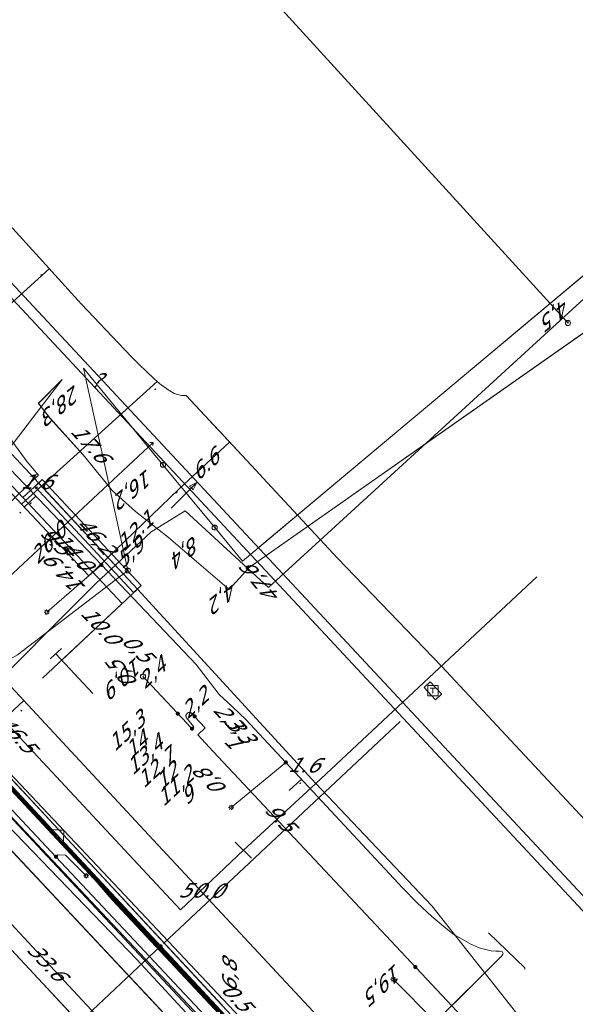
# Model space of a CAD drawing. Header units: metres. Extents: x 124576 to 133557, y 395865 to 402386.
# Tile 313 of 447: x 129191 to 129244, y 401387 to 401482. Entities that reach past the tile are written whole.
import ezdxf
from ezdxf.enums import TextEntityAlignment as Align

# ---------------------------------------------------------------- set-up
doc = ezdxf.new("R2010")
doc.units = ezdxf.units.M
doc.header["$MEASUREMENT"] = 0
for name, color, linetype, lineweight, true_color in [('LG_Datatransport', 3, 'Continuous', 13, 0x00ff00), ('LG_Datatransport_Blauw_Glas_Zuid', 3, 'Continuous', 13, 0x00ff00), ('LG_Datatransport_Bt_Nederland_NV', 3, 'Continuous', 13, 0x00ff00), ('LG_Datatransport_Eurofiber_Nederland_BV', 3, 'Continuous', 13, 0x00ff00), ('LG_Datatransport_Gebroeders_Van_der_Donk_BV_(FTTX)', 3, 'Continuous', 13, 0x00ff00), ('LG_Datatransport_KPN_BV', 3, 'Continuous', 13, 0x00ff00), ('LG_Datatransport_Tele2_Nederland_BV', 3, 'Continuous', 13, 0x00ff00), ('LG_Datatransport_Ziggo_BV', 3, 'Continuous', 13, 0x00ff00), ('LG_Laag_Spanning', 7, 'Continuous', 13, 0x960000), ('LG_Laag_Spanning_Enexis_Netbeheer_BV', 7, 'Continuous', 13, 0x960000), ('LG_Midden_Spanning_Enexis_Netbeheer_BV', 7, 'Continuous', 13, 0xd20000), ('LG_Riool_Onder_Druk_Gemeente_Tilburg_Ruimtelijke_Uitvoering', 7, 'Continuous', 13, 0x800080), ('LG_Riool_Vrij_Verval_Gemeente_Tilburg_Ruimtelijke_Uitvoering', 7, 'Continuous', 13, 0xca00a0), ('LG_unet-4_Brabant_Water', 5, 'Continuous', 13, 0x0000ff), ('LG_warmte', 7, 'Continuous', 13, 0x008080), ('LG_warmte_Ennatuurlijk_BV', 7, 'Continuous', 13, 0x008080), ('LG_Water_Gemeente_Tilburg_Ruimtelijke_Uitvoering', 5, 'Continuous', 13, 0x0000ff), ('MV_Datatransport_lijn', 3, 'Continuous', 0, 0x00ff00), ('MV_warmte_lijn', 7, 'Continuous', 0, 0x008080)]:
    doc.layers.add(name, color=color, linetype=linetype, lineweight=lineweight, true_color=true_color)
for name, color, linetype, lineweight in [('LG_Datatransport_P_KPN_BV', 7, 'Continuous', 0), ('LG_Laag_Spanning_P_Enexis_Netbeheer_BV', 7, 'Continuous', 0), ('LG_n00003_Spitters_Electrotechniek_BV', 7, 'Continuous', 13), ('LG_overig_P_Gemeente_Tilburg_Ruimtelijke_Uitvoering', 7, 'Continuous', 0), ('MV_Datatransport', 7, 'Continuous', 0), ('MV_Laag_Spanning', 7, 'Continuous', 0), ('MV_Laag_Spanning_lijn', 7, 'Continuous', 0), ('MV_Laag_Spanning_pijl', 7, 'Continuous', 0), ('MV_Midden_Spanning', 7, 'Continuous', 0), ('MV_Midden_Spanning_pijl', 7, 'Continuous', 0), ('MV_unet-4', 7, 'Continuous', 0), ('MV_warmte', 7, 'Continuous', 0)]:
    doc.layers.add(name, color=color, linetype=linetype, lineweight=lineweight)
doc.styles.add('Klic_Annotatie', font='verdanai.ttf', dxfattribs={"oblique": 20, "height": 1.4})

# ---------------------------------------------------------------- blocks, each defined once
blk = doc.blocks.new('Mof')
at = {"layer": 'LG_Laag_Spanning_P_Enexis_Netbeheer_BV'}
h = blk.add_hatch(color=256, dxfattribs=at)
edge = h.paths.add_edge_path()
edge.add_arc((0, 0), 2, 0, 360)
blk = doc.blocks.new('Streetlight')
at = {"layer": 'LG_Laag_Spanning_P_Enexis_Netbeheer_BV'}
for p, q in [((-1.77, 1.77), (-1.06, 1.06)), ((0, 2.5), (0, 1.5)), ((1.77, 1.77), (1.06, 1.06)), ((-1.06, -1.06), (-1.77, -1.77)), ((0, -1.5), (0, -2.5)), ((1.06, -1.06), (1.77, -1.77))]:
    blk.add_line(p, q, dxfattribs=at)
at = {"layer": 'LG_Laag_Spanning_P_Enexis_Netbeheer_BV', "flags": 128}
for points in [[(-2.5, 0), (-1.5, 0)], [(1.5, 0), (2.5, 0)]]:
    blk.add_lwpolyline(points, dxfattribs=at)
at = {"layer": 'LG_Laag_Spanning_P_Enexis_Netbeheer_BV'}
blk.add_circle((0, 0), 1.5, dxfattribs=at)
blk = doc.blocks.new('Aansluitkast_1')
at = {"layer": 'LG_Laag_Spanning_P_Enexis_Netbeheer_BV'}
for p, q in [((-2.5, 2.5), (2.5, 2.5)), ((0, -2.5), (0, 2.5))]:
    blk.add_line(p, q, dxfattribs=at)
at = {"layer": 'LG_Laag_Spanning_P_Enexis_Netbeheer_BV', "flags": 128}
blk.add_lwpolyline([(-5, -5), (5, -5), (5, 5), (-5, 5), (-5, -5)], close=True, dxfattribs=at)
blk = doc.blocks.new('m_pijl')
at = {"layer": 'MV_Laag_Spanning_pijl'}
blk.add_hatch(color=7, dxfattribs=at).paths.add_polyline_path([(-1, -0.33), (-1, 0), (-1, 0.33), (0, 0)])
at = {"layer": 'MV_Laag_Spanning_pijl', "flags": 128}
blk.add_lwpolyline([(-1, 0), (-1, 0.33), (0, 0), (-1, -0.33), (-1, 0)], close=True, dxfattribs=at)
blk = doc.blocks.new('m_pijl_1')
at = {"layer": 'MV_Midden_Spanning_pijl'}
blk.add_hatch(color=7, dxfattribs=at).paths.add_polyline_path([(-1, -0.33), (-1, 0), (-1, 0.33), (0, 0)])
at = {"layer": 'MV_Midden_Spanning_pijl', "flags": 128}
blk.add_lwpolyline([(-1, 0), (-1, 0.33), (0, 0), (-1, -0.33), (-1, 0)], close=True, dxfattribs=at)
blk = doc.blocks.new('Onbekend_1')
at = {"layer": 'LG_overig_P_Gemeente_Tilburg_Ruimtelijke_Uitvoering'}
blk.add_hatch(color=256, dxfattribs=at).paths.add_polyline_path([(-0.25, -1.07, -0.262633), (0.23, 0.15), (0.59, 0.47, 0.379827), (0.7, 1.26), (0.69, 1.26, 0.228508), (-0.03, 1.53), (-0.03, 1.52, 0.459053), (-0.82, 0.79), (-1.29, 0.85, -0.414214), (-0.08, 2, -0.243799), (1.09, 1.52, -0.379827), (0.9, 0.11), (0.54, -0.2, 0.262633), (0.23, -1.08), (-0.17, -1.07)])
blk.add_circle((0, 0), 2.5, dxfattribs=at)
at = {"layer": 'LG_overig_P_Gemeente_Tilburg_Ruimtelijke_Uitvoering', "extrusion": (0, 0, -1)}
blk.add_solid([(0.34, -2.06), (-0.21, -2.06), (0.34, -1.51), (-0.21, -1.51)], dxfattribs=at)
blk = doc.blocks.new('Onbekend_3')
at = {"layer": 'LG_Datatransport_P_KPN_BV'}
blk.add_hatch(color=256, dxfattribs=at).paths.add_polyline_path([(-0.25, -1.07, -0.262633), (0.23, 0.15), (0.59, 0.47, 0.379827), (0.7, 1.26), (0.69, 1.26, 0.228508), (-0.03, 1.53), (-0.03, 1.52, 0.459053), (-0.82, 0.79), (-1.29, 0.85, -0.414214), (-0.08, 2, -0.243799), (1.09, 1.52, -0.379827), (0.9, 0.11), (0.54, -0.2, 0.262633), (0.23, -1.08), (-0.17, -1.07)])
blk.add_circle((0, 0), 2.5, dxfattribs=at)
at = {"layer": 'LG_Datatransport_P_KPN_BV', "extrusion": (0, 0, -1)}
blk.add_solid([(0.34, -2.06), (-0.21, -2.06), (0.34, -1.51), (-0.21, -1.51)], dxfattribs=at)
blk = doc.blocks.new('Mof_2')
at = {"layer": 'LG_Datatransport_P_KPN_BV'}
h = blk.add_hatch(color=256, dxfattribs=at)
edge = h.paths.add_edge_path()
edge.add_arc((0, 0), 2, 0, 360)

msp = doc.modelspace()

# ---------------------------------------------------------------- linework, layer by layer
at = {"layer": 'LG_Datatransport', "flags": 128}
msp.add_lwpolyline([(129202.598, 401427.01), (129193.056, 401437.243), (129192.324, 401436.561), (129201.866, 401426.328), (129202.598, 401427.01)], dxfattribs=at)
at = {"layer": 'LG_Datatransport_Blauw_Glas_Zuid', "flags": 128}
msp.add_lwpolyline([(129187.7, 401410.2), (129195.2, 401402), (129199.8, 401396.7), (129212.9, 401382.7)], dxfattribs=at)
at = {"layer": 'LG_Datatransport_Bt_Nederland_NV', "flags": 128}
for points in [[(129178.609, 401416.818), (129177.74, 401417.21), (129174.09, 401419.6), (129192.939, 401444.256), (129193.78, 401443.17), (129197.01, 401439.61), (129199.81, 401436.18), (129202.05, 401434.15), (129205.23, 401431.64), (129211.08, 401426.63), (129213.01, 401428.75), (129252.37, 401456.37), (129346.32, 401374.05)], [(129177.744, 401417.212), (129174.092, 401419.604), (129192.936, 401444.255), (129193.78, 401443.174), (129197.008, 401439.613), (129199.806, 401436.182), (129202.048, 401434.151), (129205.233, 401431.64), (129211.08, 401426.633), (129213.006, 401428.747), (129252.373, 401456.368)], [(129194.959, 401446.902), (129192.936, 401444.255), (129192.677, 401444.587), (129194.959, 401446.902)], [(129194.96, 401446.9), (129192.939, 401444.256), (129192.68, 401444.59), (129194.96, 401446.9)], [(129178.609, 401416.818), (129247.55, 401343.19), (129261, 401328.96), (129275.79, 401312.87), (129300.474, 401286.507)], [(129178.61, 401416.82), (129247.55, 401343.19), (129261, 401328.96), (129275.79, 401312.87), (129300.474, 401286.507)]]:
    msp.add_lwpolyline(points, dxfattribs=at)
at = {"layer": 'LG_Datatransport_Eurofiber_Nederland_BV', "flags": 128}
for points in [[(129112.32, 401484.02), (129147.49, 401447.36), (129148.56, 401446.62), (129151.48, 401445.58), (129154.28, 401444.26), (129156.94, 401442.67), (129157.8, 401442.07), (129158.22, 401441.27), (129159.66, 401440.64), (129160.05, 401440.31), (129160.43, 401439.97), (129160.81, 401439.63), (129161.18, 401439.28), (129161.55, 401438.92), (129161.91, 401438.56), (129162.27, 401438.2), (129162.62, 401437.82), (129162.96, 401437.45), (129163.3, 401437.06), (129179.08, 401420.14), (129181.05, 401418.02), (129183.14, 401415.78), (129210.42, 401386.53)], [(129112.32, 401484.02), (129147.49, 401447.36), (129148.56, 401446.62), (129151.48, 401445.58), (129154.28, 401444.26), (129156.94, 401442.67), (129157.8, 401442.07), (129158.22, 401441.27), (129159.66, 401440.64), (129160.05, 401440.31), (129160.43, 401439.97), (129160.81, 401439.63), (129161.18, 401439.28), (129161.55, 401438.92), (129161.91, 401438.56), (129162.27, 401438.2), (129162.62, 401437.82), (129162.96, 401437.45), (129163.3, 401437.06), (129179.08, 401420.14), (129181.05, 401418.02), (129183.14, 401415.78), (129210.42, 401386.53)], [(129158.221, 401441.273), (129159.66, 401440.638), (129160.049, 401440.308), (129160.433, 401439.971), (129160.811, 401439.628), (129161.184, 401439.279), (129161.551, 401438.924), (129161.912, 401438.563), (129162.268, 401438.197), (129162.617, 401437.824), (129162.96, 401437.446), (129163.297, 401437.063), (129179.079, 401420.136), (129181.053, 401418.02), (129183.139, 401415.783), (129210.417, 401386.525), (129305.707, 401284.332)], [(129158.221, 401441.273), (129159.66, 401440.638), (129160.049, 401440.308), (129160.433, 401439.971), (129160.811, 401439.628), (129161.184, 401439.279), (129161.551, 401438.924), (129161.912, 401438.563), (129162.268, 401438.197), (129162.617, 401437.824), (129162.96, 401437.446), (129163.297, 401437.063), (129179.079, 401420.136), (129181.053, 401418.02), (129183.139, 401415.783), (129210.417, 401386.525), (129305.707, 401284.332)]]:
    msp.add_lwpolyline(points, dxfattribs=at)
at = {"layer": 'LG_Datatransport_Gebroeders_Van_der_Donk_BV_(FTTX)', "flags": 128}
msp.add_lwpolyline([(129249.671, 401621.957), (129235.48, 401600.401), (129207.072, 401556.927), (129205.166, 401553.778), (129173.858, 401502.06), (129170.276, 401494.196), (129168.978, 401488.056), (129168.952, 401480.044), (129170.368, 401467.48), (129173.959, 401461.951), (129182.759, 401451.047), (129191.604, 401438.948), (129192.69, 401437.67), (129190.673, 401435.736), (129186.385, 401431.414), (129181.959, 401427.181), (129176.092, 401421.502), (129175.125, 401420.612), (129175.783, 401419.843), (129216.541, 401376.617)], dxfattribs=at)
at = {"layer": 'LG_Datatransport_KPN_BV'}
msp.add_line((129213.854, 401430.62), (129248.49, 401459.644), dxfattribs=at)
at = {"layer": 'LG_Datatransport_KPN_BV', "flags": 128}
for points in [[(129209.683, 401432.61), (129209.686, 401432.606), (129212.356, 401429.364), (129242.892, 401454.965), (129248.49, 401459.644), (129249.751, 401458.284)], [(129201.31, 401428.472), (129197.036, 401447.968), (129204.696, 401438.666)], [(129154.96, 401442.488), (129174.57, 401421.795), (129177.733, 401418.402), (129177.924, 401418.197), (129179.809, 401416.235), (129174.369, 401411.334), (129173.967, 401409.926), (129175.638, 401409.997), (129175.696, 401409.997), (129180.895, 401414.324), (129182.564, 401415.434), (129183.338, 401415.948), (129185.484, 401417.374), (129190.654, 401420.337), (129201.313, 401428.469)], [(129204.696, 401438.665), (129209.683, 401432.61), (129209.686, 401432.606)], [(129178.054, 401420.286), (129178.86, 401419.415), (129179.991, 401418.194), (129182.564, 401415.434), (129220.712, 401374.522), (129249.488, 401343.661), (129304.239, 401284.942)], [(129306.919, 401283.828), (129250.365, 401344.479), (129221.589, 401375.34), (129185.114, 401414.008), (129183.338, 401415.948), (129179.578, 401420.058)], [(129241.873, 401376.534), (129209.546, 401411.015), (129208.044, 401412.618), (129208.772, 401413.297), (129207.748, 401414.394), (129207.531, 401414.624), (129207.514, 401414.648), (129207.494, 401414.67), (129207.473, 401414.69), (129207.45, 401414.708), (129207.425, 401414.725), (129207.399, 401414.739), (129207.372, 401414.751), (129207.344, 401414.76), (129207.316, 401414.767), (129207.287, 401414.771), (129207.257, 401414.773), (129207.228, 401414.772), (129207.198, 401414.769), (129207.17, 401414.763), (129207.141, 401414.755), (129207.114, 401414.744), (129207.088, 401414.731), (129207.062, 401414.716), (129207.039, 401414.698), (129207.017, 401414.679), (129206.996, 401414.657), (129206.978, 401414.634), (129206.962, 401414.61), (129206.948, 401414.584), (129206.936, 401414.557), (129206.927, 401414.529), (129206.92, 401414.5), (129206.915, 401414.471), (129206.914, 401414.442), (129206.914, 401414.412), (129206.918, 401414.383), (129206.923, 401414.354), (129206.932, 401414.326), (129206.943, 401414.298), (129206.956, 401414.272), (129206.971, 401414.247), (129207.687, 401413.386), (129207.495, 401413.204), (129207.017, 401413.713), (129203.595, 401417.359), (129202.767, 401418.244), (129202.766, 401418.244)]]:
    msp.add_lwpolyline(points, dxfattribs=at)
at = {"layer": 'LG_Datatransport_Tele2_Nederland_BV', "flags": 128}
for points in [[(129212.7, 401383.3), (129195.119, 401402.151), (129195.147, 401403.416), (129193.882, 401403.478), (129184.455, 401413.568), (129158.6, 401440.9), (129154.8, 401443.6), (129150.7, 401445.9), (129146.3, 401447.7), (129141.8, 401448.9), (129134.6, 401449.8), (129132, 401449.8), (129127, 401449.4), (129124.5, 401449), (129120.3, 401452.3), (129111.8, 401458.8), (129111.9, 401459.1), (129114, 401461.7), (129115, 401463.7), (129115.6, 401465.8), (129115.8, 401468.1), (129115.5, 401470.3), (129112, 401482.7)], [(129060.9, 401412.2), (129110.9, 401458.8), (129112, 401459.1), (129120.1, 401450.9), (129122.2, 401448.4), (129123.6, 401448.2), (129127.7, 401449.2), (129135.9, 401449.2), (129141, 401448.7), (129146.5, 401447.4), (129150.1, 401446), (129155.5, 401442.9), (129159.6, 401439.9), (129177.761, 401420.666), (129184.455, 401413.568), (129193.879, 401403.476), (129195.147, 401403.416)], [(129304.512, 401284.828), (129195.116, 401402.15), (129195.147, 401403.416), (129193.879, 401403.476), (129190.8, 401406.8), (129184.455, 401413.568), (129159.6, 401439.9), (129155.5, 401442.9), (129150.1, 401446), (129146.5, 401447.4), (129141, 401448.7), (129135.9, 401449.2), (129127.7, 401449.2), (129123.6, 401448.2), (129122.2, 401448.4), (129120.1, 401450.9), (129112, 401459.1), (129110.9, 401458.8), (129083.7, 401433.5), (129060.9, 401412.2)], [(129195.126, 401403.395), (129193.879, 401403.476), (129184.455, 401413.568), (129186.568, 401415.536), (129198.234, 401427.207), (129203.555, 401432.204), (129206.845, 401434.212), (129214.876, 401426.826), (129247.944, 401457.108)], [(129304.528, 401284.822), (129195.106, 401402.229), (129195.147, 401403.416)]]:
    msp.add_lwpolyline(points, dxfattribs=at)
at = {"layer": 'LG_Datatransport_Ziggo_BV'}
msp.add_line((129192.69, 401436.902), (129202.232, 401426.669), dxfattribs=at)
at = {"layer": 'LG_Datatransport_Ziggo_BV', "flags": 128}
for points in [[(128959.209, 401645.427), (128964.42, 401643.759), (128969.958, 401640.906), (128974.725, 401637.451), (128999.344, 401611.492), (129089.743, 401514.632), (129104.27, 401528.744), (129109.599, 401523.269), (129139.586, 401493.282), (129187.917, 401442.022), (129202.232, 401426.669), (129219.432, 401407.932), (129230.623, 401396.139), (129249.543, 401372.189), (129268.704, 401348.957), (129287.145, 401328.121), (129320.18, 401291.998), (129341.048, 401269.637)], [(128959.209, 401645.427), (128964.42, 401643.759), (128969.958, 401640.906), (128974.725, 401637.451), (128999.344, 401611.492), (129089.743, 401514.632), (129104.27, 401528.744), (129109.599, 401523.269), (129139.586, 401493.282), (129187.917, 401442.022), (129202.232, 401426.669), (129219.432, 401407.932), (129230.623, 401396.139), (129249.543, 401372.189), (129268.704, 401348.957), (129287.145, 401328.121), (129320.18, 401291.998), (129341.048, 401269.637)], [(129341.048, 401269.637), (129320.18, 401291.998), (129287.145, 401328.121), (129268.704, 401348.957), (129249.543, 401372.189), (129230.623, 401396.139), (129219.432, 401407.932), (129202.232, 401426.669), (129187.917, 401442.022), (129139.586, 401493.282), (129109.599, 401523.269), (129104.27, 401528.744), (129089.743, 401514.632)], [(129341.048, 401269.637), (129320.18, 401291.998), (129287.145, 401328.121), (129268.704, 401348.957), (129249.543, 401372.189), (129230.623, 401396.139), (129219.432, 401407.932), (129202.232, 401426.669), (129187.917, 401442.022), (129139.586, 401493.282), (129109.599, 401523.269), (129104.27, 401528.744), (129089.743, 401514.632)], [(129341.048, 401269.637), (129320.18, 401291.998), (129287.145, 401328.121), (129268.704, 401348.957), (129249.543, 401372.189), (129230.623, 401396.139), (129219.432, 401407.932), (129202.232, 401426.669), (129187.917, 401442.022), (129139.586, 401493.282), (129109.599, 401523.269), (129104.27, 401528.744), (129089.743, 401514.632)]]:
    msp.add_lwpolyline(points, dxfattribs=at)
at = {"layer": 'LG_Laag_Spanning', "flags": 128}
msp.add_lwpolyline([(129230.977, 401415.997), (129230.978, 401415.997), (129230.979, 401415.998), (129230.98, 401415.998), (129230.981, 401415.999), (129230.983, 401416), (129231.569, 401416.545), (129231.57, 401416.546), (129231.57, 401416.547), (129231.571, 401416.548), (129231.572, 401416.549), (129231.572, 401416.55), (129231.572, 401416.551), (129231.572, 401416.553), (129231.572, 401416.554), (129231.572, 401416.555), (129231.571, 401416.556), (129231.57, 401416.557), (129231.569, 401416.559), (129230.478, 401417.73), (129230.477, 401417.731), (129230.476, 401417.731), (129230.475, 401417.732), (129230.474, 401417.733), (129230.473, 401417.733), (129230.472, 401417.733), (129230.47, 401417.733), (129230.469, 401417.733), (129230.468, 401417.732), (129230.467, 401417.732), (129230.466, 401417.731), (129230.464, 401417.73), (129229.879, 401417.184), (129229.878, 401417.183), (129229.878, 401417.182), (129229.877, 401417.181), (129229.877, 401417.18), (129229.876, 401417.179), (129229.876, 401417.178), (129229.876, 401417.176), (129229.876, 401417.175), (129229.877, 401417.174), (129229.877, 401417.173), (129229.878, 401417.172), (129229.879, 401417.17), (129230.969, 401416), (129230.97, 401415.999), (129230.971, 401415.999), (129230.972, 401415.998), (129230.973, 401415.998), (129230.974, 401415.997), (129230.975, 401415.997), (129230.977, 401415.997)], dxfattribs=at)
at = {"layer": 'LG_Laag_Spanning_Enexis_Netbeheer_BV'}
for p, q in [((129198.753, 401429.004), (129193.488, 401424.455)), ((129204.751, 401392.491), (129227.556, 401413.895)), ((129216.543, 401409.96), (129211.281, 401405.617)), ((129230.965, 401384.921), (129226.905, 401389.045))]:
    msp.add_line(p, q, dxfattribs=at)
at = {"layer": 'LG_Laag_Spanning_Enexis_Netbeheer_BV', "flags": 128}
for points in [[(129219.485, 401374.097), (129215.042, 401378.832), (129202.392, 401392.311), (129194.378, 401400.856), (129180.005, 401416.181), (129173.995, 401422.595), (129164.884, 401432.319), (129163.35, 401433.956), (129158.818, 401438.792), (129157.454, 401440.255), (129157.384, 401440.329), (129155.946, 401441.572), (129155.601, 401441.804), (129154.322, 401442.574), (129153.051, 401443.272), (129152.798, 401443.547), (129152.764, 401443.916), (129152.777, 401443.971), (129152.848, 401444.214)], [(129189.948, 401438.248), (129198.753, 401429.004), (129207.91, 401419.389), (129208.97, 401418.013), (129210.017, 401416.625), (129210.122, 401416.51), (129211.401, 401415.306), (129212.686, 401414.107), (129216.543, 401409.96), (129227.813, 401397.841), (129229.224, 401396.425), (129230.64, 401395.097), (129232.161, 401393.802), (129232.662, 401393.415), (129234.376, 401392.419), (129235.179, 401392.083), (129236.344, 401391.797), (129236.791, 401391.758), (129237.109, 401391.763), (129237.137, 401391.767), (129237.392, 401391.728), (129237.5, 401391.542), (129237.479, 401391.451), (129237.391, 401391.315), (129230.965, 401384.921)], [(129189.948, 401438.248), (129198.753, 401429.004), (129207.91, 401419.389), (129208.97, 401418.013), (129210.017, 401416.625), (129210.122, 401416.51), (129211.401, 401415.306), (129212.686, 401414.107), (129216.543, 401409.96), (129227.813, 401397.841), (129229.224, 401396.425), (129230.64, 401395.097), (129232.161, 401393.802), (129232.662, 401393.415), (129234.376, 401392.419), (129235.179, 401392.083), (129236.344, 401391.797), (129236.791, 401391.758), (129237.109, 401391.763), (129237.137, 401391.767), (129237.392, 401391.728), (129237.5, 401391.542), (129237.479, 401391.451)], [(129178.406, 401420.237), (129179.316, 401419.26), (129204.472, 401392.23), (129236.869, 401357.42), (129275.771, 401315.62), (129304.114, 401285.166), (129304.375, 401284.885)], [(129178.406, 401420.237), (129179.316, 401419.26), (129204.472, 401392.23), (129236.869, 401357.42), (129275.771, 401315.62), (129304.114, 401285.166), (129304.375, 401284.885)], [(129215.042, 401378.832), (129202.392, 401392.311), (129194.378, 401400.856), (129180.005, 401416.181)], [(129194.378, 401400.856), (129194.57, 401401.036), (129195.289, 401401.023), (129197.291, 401399.021)], [(129219.888, 401373.958), (129220.077, 401374.086), (129228.239, 401382.208), (129237.391, 401391.315), (129237.479, 401391.451)], [(129219.888, 401373.958), (129220.077, 401374.086), (129228.239, 401382.208), (129237.391, 401391.315), (129237.479, 401391.451)], [(129219.888, 401373.958), (129220.077, 401374.086), (129228.239, 401382.208), (129237.391, 401391.315), (129237.479, 401391.451)], [(129219.888, 401373.958), (129220.077, 401374.086), (129228.239, 401382.208), (129237.391, 401391.315), (129237.479, 401391.451)], [(129219.888, 401373.958), (129220.077, 401374.086), (129228.239, 401382.208), (129237.391, 401391.315), (129237.479, 401391.451)], [(129237.479, 401391.451), (129237.391, 401391.315), (129230.965, 401384.921), (129224.539, 401378.526), (129220.077, 401374.086), (129219.888, 401373.958)]]:
    msp.add_lwpolyline(points, dxfattribs=at)
at = {"layer": 'LG_Midden_Spanning_Enexis_Netbeheer_BV'}
for p, q in [((129213.642, 401438.136), (129206.936, 401445.344)), ((129214.732, 401436.964), (129213.642, 401438.136)), ((129231.731, 401347.219), (129180.717, 401401.924)), ((129231.731, 401347.219), (129180.717, 401401.924)), ((129231.731, 401347.219), (129180.717, 401401.924)), ((129231.731, 401347.219), (129180.717, 401401.924))]:
    msp.add_line(p, q, dxfattribs=at)
at = {"layer": 'LG_Midden_Spanning_Enexis_Netbeheer_BV', "flags": 128}
for points in [[(129338.176, 401304.929), (129231.567, 401419.225), (129221.519, 401429.668), (129214.732, 401436.964), (129213.642, 401438.136), (129206.936, 401445.344), (129206.492, 401445.33), (129205.766, 401445.53), (129205.108, 401445.961), (129204.991, 401446.04), (129204.56, 401446.351), (129204.149, 401446.688), (129203.812, 401446.983), (129202.391, 401448.326), (129201.683, 401449.05), (129200.974, 401449.773), (129196.854, 401454.137), (129196.489, 401454.539), (129192.753, 401458.647), (129181.29, 401471.254), (129179.859, 401473.05), (129179.737, 401473.225), (129178.423, 401475.596), (129177.661, 401477.372)], [(129338.176, 401304.929), (129231.567, 401419.225), (129221.519, 401429.668), (129214.732, 401436.964), (129213.642, 401438.136), (129206.936, 401445.344), (129206.492, 401445.33), (129205.766, 401445.53), (129205.108, 401445.961), (129204.991, 401446.04), (129204.56, 401446.351), (129204.149, 401446.688), (129203.812, 401446.983), (129202.391, 401448.326), (129201.683, 401449.05), (129200.974, 401449.773), (129196.854, 401454.137), (129196.489, 401454.539), (129192.753, 401458.647), (129181.29, 401471.254), (129179.859, 401473.05), (129179.737, 401473.225), (129178.423, 401475.596), (129177.661, 401477.372)], [(129338.176, 401304.929), (129231.567, 401419.225), (129221.519, 401429.668), (129214.732, 401436.964), (129213.642, 401438.136), (129206.936, 401445.344), (129206.492, 401445.33), (129205.766, 401445.53), (129205.108, 401445.961), (129204.991, 401446.04), (129204.56, 401446.351), (129204.149, 401446.688), (129203.812, 401446.983), (129202.391, 401448.326), (129201.683, 401449.05), (129200.974, 401449.773), (129196.854, 401454.137), (129196.489, 401454.539), (129192.753, 401458.647), (129181.29, 401471.254), (129179.859, 401473.05), (129179.737, 401473.225), (129178.423, 401475.596), (129177.661, 401477.372)], [(129177.661, 401477.372), (129178.423, 401475.596), (129179.737, 401473.225), (129179.859, 401473.05), (129181.29, 401471.254), (129192.753, 401458.647), (129196.489, 401454.539), (129196.854, 401454.137), (129200.974, 401449.773), (129201.683, 401449.05), (129202.391, 401448.326), (129203.812, 401446.983), (129204.149, 401446.688), (129204.56, 401446.351), (129204.991, 401446.04), (129205.108, 401445.961), (129205.766, 401445.53), (129206.492, 401445.33), (129206.936, 401445.344), (129213.642, 401438.136), (129214.732, 401436.964), (129221.519, 401429.668), (129231.567, 401419.225), (129338.176, 401304.929)], [(129177.661, 401477.372), (129178.423, 401475.596), (129179.737, 401473.225), (129179.859, 401473.05), (129181.29, 401471.254), (129192.753, 401458.647), (129196.489, 401454.539), (129196.854, 401454.137), (129200.974, 401449.773), (129201.683, 401449.05), (129202.391, 401448.326), (129203.812, 401446.983), (129204.149, 401446.688), (129204.56, 401446.351), (129204.991, 401446.04), (129205.108, 401445.961), (129205.766, 401445.53), (129206.492, 401445.33), (129206.936, 401445.344), (129213.642, 401438.136), (129214.732, 401436.964), (129221.519, 401429.668), (129231.567, 401419.225), (129338.176, 401304.929)], [(129177.661, 401477.372), (129178.423, 401475.596), (129179.737, 401473.225), (129179.859, 401473.05), (129181.29, 401471.254), (129192.753, 401458.647), (129196.489, 401454.539), (129196.854, 401454.137), (129200.974, 401449.773), (129201.683, 401449.05), (129202.391, 401448.326), (129203.812, 401446.983), (129204.149, 401446.688), (129204.56, 401446.351), (129204.991, 401446.04), (129205.108, 401445.961), (129205.766, 401445.53), (129206.492, 401445.33), (129206.936, 401445.344), (129213.642, 401438.136), (129214.732, 401436.964), (129221.519, 401429.668), (129231.567, 401419.225), (129338.176, 401304.929)], [(129177.661, 401477.372), (129178.423, 401475.596), (129179.737, 401473.225), (129179.859, 401473.05), (129181.29, 401471.254), (129192.753, 401458.647), (129196.489, 401454.539), (129196.854, 401454.137), (129200.974, 401449.773), (129201.683, 401449.05), (129202.391, 401448.326), (129203.812, 401446.983), (129204.149, 401446.688), (129204.56, 401446.351), (129204.991, 401446.04), (129205.108, 401445.961), (129205.766, 401445.53), (129206.492, 401445.33), (129206.936, 401445.344), (129213.642, 401438.136), (129214.732, 401436.964), (129221.519, 401429.668), (129231.567, 401419.225), (129338.176, 401304.929)], [(129177.661, 401477.372), (129178.423, 401475.596), (129179.737, 401473.225), (129179.859, 401473.05), (129181.29, 401471.254), (129192.753, 401458.647), (129196.489, 401454.539), (129196.854, 401454.137), (129200.974, 401449.773), (129201.683, 401449.05)], [(129201.683, 401449.05), (129202.391, 401448.326), (129203.812, 401446.983), (129204.149, 401446.688)], [(129204.149, 401446.688), (129204.56, 401446.351), (129204.991, 401446.04), (129205.108, 401445.961), (129205.766, 401445.53), (129206.492, 401445.33), (129206.936, 401445.344)], [(129213.642, 401438.136), (129210.595, 401441.411), (129210.329, 401441.698), (129210.237, 401441.797), (129209.954, 401442.1), (129209.583, 401442.499), (129209.532, 401442.554), (129209.524, 401442.562), (129206.936, 401445.344)], [(129213.642, 401438.136), (129210.595, 401441.411), (129210.329, 401441.698), (129210.237, 401441.797), (129209.954, 401442.1), (129209.583, 401442.499), (129209.532, 401442.554), (129209.524, 401442.562), (129206.936, 401445.344)], [(129213.642, 401438.136), (129210.595, 401441.411), (129210.329, 401441.698), (129210.237, 401441.797), (129209.954, 401442.1), (129209.583, 401442.499), (129209.532, 401442.554), (129209.524, 401442.562), (129206.936, 401445.344)], [(129213.642, 401438.136), (129210.595, 401441.411), (129210.329, 401441.698), (129210.237, 401441.797), (129209.954, 401442.1), (129209.583, 401442.499), (129209.532, 401442.554), (129209.524, 401442.562), (129206.936, 401445.344)], [(129213.642, 401438.136), (129210.595, 401441.411), (129210.329, 401441.698), (129210.237, 401441.797), (129209.954, 401442.1), (129209.583, 401442.499), (129209.532, 401442.554), (129209.524, 401442.562), (129206.936, 401445.344)], [(129213.642, 401438.136), (129210.595, 401441.411), (129210.329, 401441.698), (129210.237, 401441.797), (129209.954, 401442.1), (129209.583, 401442.499), (129209.532, 401442.554), (129209.524, 401442.562), (129206.936, 401445.344)], [(129213.642, 401438.136), (129210.595, 401441.411), (129210.329, 401441.698), (129210.237, 401441.797), (129209.954, 401442.1), (129209.583, 401442.499), (129209.532, 401442.554), (129209.524, 401442.562), (129206.936, 401445.344)], [(129213.642, 401438.136), (129210.595, 401441.411), (129210.329, 401441.698), (129210.237, 401441.797), (129209.954, 401442.1), (129209.583, 401442.499), (129209.532, 401442.554), (129209.524, 401442.562), (129206.936, 401445.344)], [(129213.642, 401438.136), (129210.595, 401441.411), (129210.329, 401441.698), (129210.237, 401441.797), (129209.954, 401442.1), (129209.583, 401442.499), (129209.532, 401442.554), (129209.524, 401442.562), (129206.936, 401445.344)], [(129213.642, 401438.136), (129210.595, 401441.411), (129210.329, 401441.698), (129210.237, 401441.797), (129209.954, 401442.1), (129209.583, 401442.499), (129209.532, 401442.554), (129209.524, 401442.562), (129206.936, 401445.344)], [(129280.662, 401294.745), (129231.731, 401347.219), (129180.717, 401401.924), (129146.891, 401438.199), (129146.043, 401438.229), (129126.224, 401419.744), (129120.521, 401414.425), (129119.947, 401413.889), (129119.099, 401413.919), (129100.331, 401432.018), (129099.321, 401432.992), (129098.478, 401433.846), (129091.781, 401440.999), (129089.213, 401443.743), (129088.365, 401443.771), (129088.358, 401443.765)], [(129280.662, 401294.745), (129231.731, 401347.219), (129180.717, 401401.924), (129146.891, 401438.199), (129146.043, 401438.229), (129126.224, 401419.744), (129120.521, 401414.425), (129119.947, 401413.889), (129119.099, 401413.919), (129100.331, 401432.018), (129099.321, 401432.992), (129098.478, 401433.846), (129091.781, 401440.999), (129089.213, 401443.743), (129088.365, 401443.771), (129088.358, 401443.765)], [(129338.176, 401304.929), (129231.567, 401419.225), (129221.519, 401429.668), (129214.732, 401436.964)], [(129178.278, 401420.205), (129178.524, 401420.06), (129304.629, 401284.78)], [(129178.278, 401420.205), (129178.524, 401420.06), (129304.629, 401284.78)], [(129280.662, 401294.745), (129231.731, 401347.219), (129180.717, 401401.924)], [(129280.662, 401294.745), (129231.731, 401347.219), (129180.717, 401401.924)], [(129280.662, 401294.745), (129231.731, 401347.219), (129180.717, 401401.924)]]:
    msp.add_lwpolyline(points, dxfattribs=at)
at = {"layer": 'LG_n00003_Spitters_Electrotechniek_BV'}
for p, q in [((129202.167, 401390.947), (129178.788, 401415.19)), ((129178.788, 401415.19), (129202.167, 401390.947)), ((129178.788, 401415.19), (129202.167, 401390.947)), ((129202.167, 401390.947), (129178.788, 401415.19)), ((129216.426, 401375.629), (129202.167, 401390.947)), ((129202.167, 401390.947), (129216.426, 401375.629)), ((129202.167, 401390.947), (129216.426, 401375.629)), ((129216.426, 401375.629), (129202.167, 401390.947))]:
    msp.add_line(p, q, dxfattribs=at)
at = {"layer": 'LG_Riool_Onder_Druk_Gemeente_Tilburg_Ruimtelijke_Uitvoering'}
msp.add_line((129194.583, 401506.246), (129243.755, 401452.346), dxfattribs=at)
at = {"layer": 'LG_Riool_Vrij_Verval_Gemeente_Tilburg_Ruimtelijke_Uitvoering'}
for p, q in [((129236.095, 401393.508), (129239.585, 401390.136)), ((129239.585, 401390.136), (129239.585, 401389.997))]:
    msp.add_line(p, q, dxfattribs=at)
at = {"layer": 'LG_Riool_Vrij_Verval_Gemeente_Tilburg_Ruimtelijke_Uitvoering', "flags": 128}
msp.add_lwpolyline([(129191.15, 401508.94), (129194.58, 401506.25), (129216.18, 401482.54), (129243.75, 401452.34)], dxfattribs=at)
at = {"layer": 'LG_unet-4_Brabant_Water', "flags": 128}
for points in [[(129283.03, 401307.47), (129283.02, 401307.47), (129282.21, 401308.28), (129222.37, 401372.64), (129204.23, 401392.08), (129164.21, 401434.95), (129157.06, 401442.62)], [(129295.969, 401288.38), (129183.03, 401408.95), (129183.5, 401413.75)]]:
    msp.add_lwpolyline(points, dxfattribs=at)
at = {"layer": 'LG_warmte', "flags": 128}
msp.add_lwpolyline([(129207.26, 401436.61), (129207.97, 401436.96), (129207.62, 401436.25), (129207.44, 401436.43), (129207.26, 401436.61)], dxfattribs=at)
at = {"layer": 'LG_warmte_Ennatuurlijk_BV'}
msp.add_line((129205.497, 401434.486), (129207.972, 401436.961), dxfattribs=at)
at = {"layer": 'LG_warmte_Ennatuurlijk_BV', "flags": 128}
for points in [[(128990.7, 401679.859), (129004.048, 401663.172), (129017.554, 401646.595), (129031.217, 401630.128), (129045.039, 401613.771), (129059.019, 401597.523), (129073.156, 401581.384), (129087.452, 401565.356), (129101.905, 401549.437), (129116.516, 401533.628), (129116.558, 401533.583), (129376.383, 401254.945)], [(128991.52, 401680.434), (129004.865, 401663.753), (129018.367, 401647.181), (129032.027, 401630.719), (129045.845, 401614.367), (129059.821, 401598.125), (129073.955, 401581.992), (129088.246, 401565.968), (129102.696, 401550.055), (129117.303, 401534.251), (129117.441, 401534.103), (129378.619, 401254.016)]]:
    msp.add_lwpolyline(points, dxfattribs=at)
at = {"layer": 'LG_Water_Gemeente_Tilburg_Ruimtelijke_Uitvoering', "flags": 128}
msp.add_lwpolyline([(129295.985, 401288.374), (129183.039, 401408.958), (129183.503, 401413.75)], dxfattribs=at)
at = {"layer": 'MV_Datatransport_lijn'}
for p, q in [((129191.18, 401435.494), (129192.69, 401436.902)), ((129191.18, 401435.494), (129200.766, 401425.29)), ((129240.762, 401427.84), (129219.432, 401407.932)), ((129194.948, 401419.818), (129202.232, 401426.669)), ((129200.766, 401425.29), (129193.088, 401418.077)), ((129193.823, 401419.94), (129194.904, 401420.948)), ((129194.364, 401420.444), (129197.944, 401416.604)), ((129212.461, 401401.477), (129219.432, 401407.932)), ((129211.665, 401402.273), (129213.228, 401400.711)), ((129212.461, 401401.477), (129206.378, 401395.75))]:
    msp.add_line(p, q, dxfattribs=at)
at = {"layer": 'MV_Datatransport_lijn', "flags": 128}
for points in [[(129186.402, 401440.61), (129189.221, 401437.58), (129191.18, 401435.494)], [(129206.378, 401395.75), (129203.636, 401398.695), (129195.724, 401407.178), (129189.606, 401413.738), (129182.017, 401421.875), (129174.712, 401429.709), (129174.665, 401429.758)]]:
    msp.add_lwpolyline(points, dxfattribs=at)
at = {"layer": 'MV_Laag_Spanning_lijn'}
msp.add_line((129187.15, 401375.972), (129204.472, 401392.23), dxfattribs=at)
at = {"layer": 'MV_Laag_Spanning_pijl'}
for p, q in [((129191.315, 401434.579), (129192.43, 401435.642)), ((129191.267, 401415.916), (129185.428, 401422.198)), ((129191.267, 401415.916), (129186.535, 401411.503)), ((129216.877, 401407.24), (129218.054, 401408.335))]:
    msp.add_line(p, q, dxfattribs=at)
at = {"layer": 'MV_Laag_Spanning_pijl', "flags": 128}
msp.add_lwpolyline([(129225.337, 401379.321), (129202.885, 401403.418), (129191.267, 401415.916)], dxfattribs=at)
at = {"layer": 'MV_Midden_Spanning_pijl'}
for p, q in [((129180.664, 401445.703), (129193.682, 401457.541)), ((129191.053, 401434.858), (129204.149, 401446.688)), ((129211.12, 401440.847), (129206.261, 401436.329)), ((129197.534, 401427.953), (129206.261, 401436.329))]:
    msp.add_line(p, q, dxfattribs=at)
at = {"layer": 'MV_Midden_Spanning_pijl', "flags": 128}
for points in [[(129180.664, 401445.703), (129185.44, 401440.838), (129191.04, 401434.872)], [(129191.053, 401434.858), (129193.005, 401432.778), (129195.478, 401430.144), (129197.534, 401427.953)], [(129204.888, 401378.463), (129192.509, 401391.767), (129181.97, 401403.094)]]:
    msp.add_lwpolyline(points, dxfattribs=at)
at = {"layer": 'MV_warmte_lijn'}
for q in [(129184.727, 401423.082), (129203.438, 401440.808), (129203.713, 401440.514)]:
    msp.add_line((129203.744, 401440.818), q, dxfattribs=at)

# ---------------------------------------------------------------- block references
at = {"layer": 'LG_Datatransport_P_KPN_BV', "xscale": 0.1, "yscale": 0.1, "zscale": 0.1}
for name, p in [('Onbekend_3', (129204.696, 401438.666)), ('Onbekend_3', (129204.696, 401438.665)), ('Onbekend_3', (129209.683, 401432.61)), ('Onbekend_3', (129209.686, 401432.606)), ('Onbekend_3', (129201.31, 401428.472)), ('Onbekend_3', (129201.313, 401428.469)), ('Onbekend_3', (129202.766, 401418.244)), ('Mof_2', (129206.127, 401414.66)), ('Mof_2', (129207.747, 401414.394)), ('Mof_2', (129207.495, 401413.204)), ('Mof_2', (129229.039, 401390.223))]:
    msp.add_blockref(name, p, dxfattribs=at)
at = {"layer": 'LG_Laag_Spanning_P_Enexis_Netbeheer_BV', "xscale": 0.1, "yscale": 0.1, "zscale": 0.1}
for name, p in [('Mof', (129198.753, 401429.004)), ('Aansluitkast_1', (129230.724, 401416.865)), ('Mof', (129216.543, 401409.96)), ('Mof', (129194.378, 401400.856)), ('Mof', (129204.472, 401392.23))]:
    msp.add_blockref(name, p, dxfattribs=at)
for p, rotation in [((129193.488, 401424.455), 139), ((129211.281, 401405.617), 140), ((129197.291, 401399.021), 45), ((129226.905, 401389.045), 225)]:
    msp.add_blockref('Streetlight', p, dxfattribs=dict(at, rotation=rotation))
at = {"layer": 'LG_overig_P_Gemeente_Tilburg_Ruimtelijke_Uitvoering', "xscale": 0.1, "yscale": 0.1, "zscale": 0.1}
msp.add_blockref('Onbekend_1', (129243.75, 401452.34), dxfattribs=at)
at = {"layer": 'MV_Laag_Spanning_pijl', "xscale": 0.1, "yscale": 0.1, "zscale": 0.1}
for p, rotation in [((129192, 401435), 43), ((129191, 401415), 132), ((129218, 401408), 42)]:
    msp.add_blockref('m_pijl', p, dxfattribs=dict(at, rotation=rotation))
at = {"layer": 'MV_Midden_Spanning_pijl', "xscale": 0.1, "yscale": 0.1, "zscale": 0.1}
for p, rotation in [((129193, 401457), 42), ((129204, 401446), 42), ((129206, 401436), 43), ((129206, 401436), 223), ((129191, 401434), 314), ((129197, 401427), 314)]:
    msp.add_blockref('m_pijl_1', p, dxfattribs=dict(at, rotation=rotation))

# ---------------------------------------------------------------- texts
at = {"layer": 'MV_Datatransport', "style": 'Klic_Annotatie', "oblique": 20}
for s, rotation, p in [('4,5', 219.5, (129242.731, 401453.304)), ('28,3', 219.5, (129195.029, 401444.567)), ('16,2', 219.5, (129202.047, 401436.485)), ('46,2', 313, (129198.146, 401431.868)), ('14.0', 313, (129195.973, 401430.392)), ('5,9', 43, (129201.4, 401430.105)), ('8,4', 219.5, (129207.037, 401430.425)), ('14,9', 132.9, (129195.429, 401427.869)), ('47,6', 129.5, (129214.285, 401427.04)), ('4,2', 219.5, (129210.661, 401426.025)), ('10.0', 313, (129198.59, 401423.244)), ('0,5', 315.1, (129202.176, 401421.032)), ('10,9', 222.9, (129201.098, 401418.305)), ('0,5', 128.1, (129200.914, 401418.357)), ('2,4', 43.2, (129203.543, 401418.487)), ('2,2', 43.2, (129207.684, 401415.598)), ('2,3', 313.1, (129210.983, 401414.343)), ('46.5', 313, (129190.523, 401412.755)), ('15,3', 43, (129201.095, 401412.873)), ('3,3', 313.1, (129212.007, 401413.247)), ('14', 43, (129202.028, 401411.576)), ('13,4', 43, (129202.824, 401410.574)), ('1', 315.1, (129211.375, 401412.043)), ('12,7', 43, (129203.893, 401409.323)), ('12', 43.1, (129204.962, 401408.549)), ('0,8', 135, (129209.494, 401407.965)), ('11,2', 43, (129205.781, 401407.548)), ('9', 43.1, (129206.941, 401406.683)), ('9.5', 313, (129215.947, 401404.705)), ('19,5', 223, (129226.106, 401388.717))]:
    msp.add_text(s, height=1.4, rotation=rotation, dxfattribs=at).set_placement(p, align=Align.MIDDLE_CENTER)
at = {"layer": 'MV_Laag_Spanning', "style": 'Klic_Annotatie', "oblique": 20}
for s, p in [('1.6', (129192.437, 401437.027)), ('1.6', (129218.199, 401409.704)), ('50.0', (129208.295, 401397.612))]:
    msp.add_text(s, height=1.4, rotation=359, dxfattribs=at).set_placement(p, align=Align.MIDDLE_CENTER)
at = {"layer": 'MV_Midden_Spanning', "style": 'Klic_Annotatie', "oblique": 20}
for s, rotation, p in [('17.6', 312, (129197.601, 401440.773)), ('6.6', 43, (129208.691, 401438.588)), ('12.1', 44, (129201.898, 401432.141)), ('9.5', 313, (129194.294, 401431.406)), ('33.6', 313, (129193.429, 401390.778)), ('0.5', 313, (129211.734, 401387.391))]:
    msp.add_text(s, height=1.4, rotation=rotation, dxfattribs=at).set_placement(p, align=Align.MIDDLE_CENTER)
at = {"layer": 'MV_unet-4', "style": 'Klic_Annotatie', "oblique": 20}
msp.add_text('6,8', height=1.4, rotation=89.3, dxfattribs=at).set_placement((129211.11, 401389.27), align=Align.MIDDLE_CENTER)
at = {"layer": 'MV_warmte', "style": 'Klic_Annotatie', "oblique": 20}
msp.add_text('?', height=1.4, dxfattribs=at).set_placement((129198.169, 401446.796), align=Align.MIDDLE_CENTER)
msp.add_text('26.0', height=1.4, rotation=47, dxfattribs=at).set_placement((129193.535, 401431.015), align=Align.MIDDLE_CENTER)

doc.saveas('drawing.dxf')
